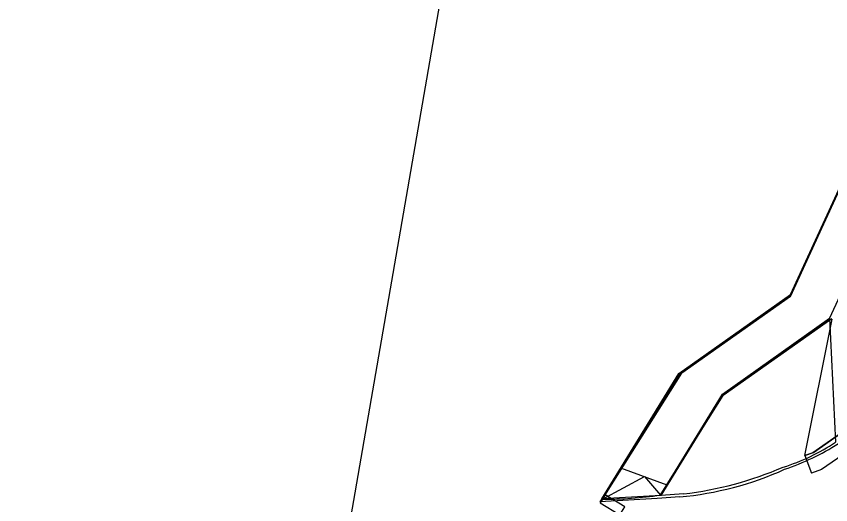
# Model space of a CAD drawing. Extents: x -264205 to -263659, y -1242401 to -1241986.
# Drawn here: x -263737.96 to -263694.61, y -1242146.27 to -1242120.26 of the extents above; entities that cross this region are included whole.
import ezdxf

# ---------------------------------------------------------------- set-up
doc = ezdxf.new("R2010")
doc.units = 0
for name, color, linetype in [('PROJEKT_OBRUBNIKY_KOMUNIKACIE', 7, 'Continuous'), ('PROJEKT_TDZ_VODOROVNE', 7, 'Continuous'), ('RAM_NA_TLAC_2-4_1-250', 7, 'Continuous'), ('SO_20-1_OBRUBNIKY_BUS_ZASTAVKA', 7, 'Continuous')]:
    doc.layers.add(name, color=color, linetype=linetype)

msp = doc.modelspace()

# ---------------------------------------------------------------- linework, layer by layer
at = {"layer": 'PROJEKT_OBRUBNIKY_KOMUNIKACIE'}
for p, q in [((-263696.752, -1242135.182), (-263702.538, -1242139.266)), ((-263694.554, -1242136.374), (-263700.329, -1242140.45)), ((-263695.977, -1242143.651), (-263694.523, -1242136.39)), ((-263706.758, -1242145.974), (-263702.538, -1242139.266)), ((-263703.668, -1242145.758), (-263700.329, -1242140.45)), ((-263695.977, -1242143.651), (-263695.636, -1242144.591)), ((-263705.789, -1242144.301), (-263703.322, -1242145.207))]:
    msp.add_line(p, q, dxfattribs=at)
for points in [[(-263676.507, -1242101.018), (-263678.79, -1242108.75), (-263681.33, -1242116.16), (-263685.417, -1242124.96), (-263691.476, -1242138.042), (-263692.91, -1242140.69), (-263693.442, -1242141.668), (-263694.09, -1242142.48), (-263695.56, -1242143.5), (-263695.977, -1242143.651)], [(-263675.548, -1242101.301), (-263677.837, -1242109.054), (-263680.401, -1242116.534), (-263684.51, -1242125.381), (-263690.582, -1242138.491), (-263692.031, -1242141.167), (-263692.606, -1242142.223), (-263693.399, -1242143.218), (-263695.096, -1242144.396), (-263695.636, -1242144.591)], [(-263696.752, -1242135.182), (-263694.577, -1242130.455), (-263690.856, -1242122.426), (-263686.556, -1242113.159), (-263680.975, -1242115.363)], [(-263706.758, -1242145.974), (-263704.525, -1242144.772), (-263703.668, -1242145.758)]]:
    msp.add_lwpolyline(points, dxfattribs=at)
msp.add_arc((-263706.749, -1242123.944), 22.03, 269.9755, 278.0376, dxfattribs=at)
at = {"layer": 'PROJEKT_TDZ_VODOROVNE'}
for p, q in [((-263695.525, -1242143.487), (-263694.09, -1242142.48)), ((-263695.977, -1242143.651), (-263695.525, -1242143.487))]:
    msp.add_line(p, q, dxfattribs=at)
msp.add_lwpolyline([(-263705.569, -1242146.379), (-263706.609, -1242145.732), (-263706.873, -1242146.157), (-263705.833, -1242146.804), (-263705.569, -1242146.379)], dxfattribs=at)
msp.add_lwpolyline([(-263705.569, -1242146.379), (-263706.609, -1242145.732), (-263706.873, -1242146.157), (-263705.833, -1242146.804), (-263705.569, -1242146.379)], dxfattribs=at)
at = {"layer": 'RAM_NA_TLAC_2-4_1-250'}
msp.add_lwpolyline([(-263827.42, -1242331.09), (-263769.814, -1241998.542), (-263696.654, -1242011.215), (-263754.26, -1242343.763)], close=True, dxfattribs=at)
at = {"layer": 'SO_20-1_OBRUBNIKY_BUS_ZASTAVKA'}
msp.add_line((-263706.786, -1242145.959), (-263706.894, -1242146.118), dxfattribs=at)
for points in [[(-263676.663, -1242100.991), (-263681.321, -1242108.866), (-263684.37, -1242114.008), (-263690.064, -1242126.364), (-263694.664, -1242136.338), (-263694.348, -1242142.931)], [(-263706.786, -1242145.959), (-263702.684, -1242139.274), (-263696.756, -1242135.067), (-263692.142, -1242125.04), (-263686.566, -1242112.934), (-263684.345, -1242113.965)], [(-263706.728, -1242145.955), (-263702.648, -1242139.307), (-263696.718, -1242135.099), (-263692.099, -1242125.06), (-263686.543, -1242112.998), (-263684.37, -1242114.008)], [(-263703.68, -1242145.772), (-263702.876, -1242144.461), (-263700.361, -1242140.376), (-263694.664, -1242136.338)], [(-263703.624, -1242145.769), (-263702.837, -1242144.485), (-263700.327, -1242140.408), (-263694.661, -1242136.392)], [(-263702.64, -1242145.846), (-263703.845, -1242145.926), (-263706.894, -1242146.118)], [(-263702.443, -1242145.686), (-263703.624, -1242145.769), (-263706.786, -1242145.959)]]:
    msp.add_lwpolyline(points, dxfattribs=at)
for centre, major_axis, ratio, start_param, end_param in [((-263700.112, -1242134.463), (9.513, 3.892), 0.996445, 4.619225, 4.920895), ((-263701.342, -1242131.733), (12.692, 4.223), 0.998082, 4.717531, 4.955105), ((-263704.144, -1242128.781), (16.324, 5.276), 0.99854, 4.488041, 4.825889), ((-263704.652, -1242126.834), (17.689, 6.885), 0.999987, 4.457869, 4.748407)]:
    msp.add_ellipse(centre, major_axis=major_axis, ratio=ratio, start_param=start_param, end_param=end_param, dxfattribs=at)

doc.saveas('drawing.dxf')
